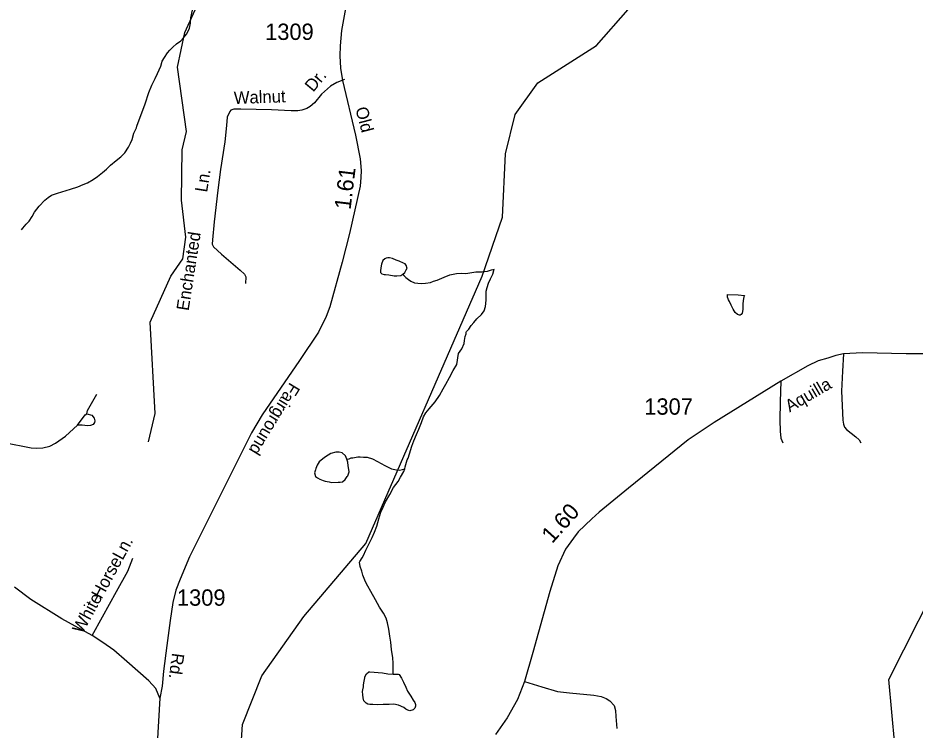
# Model space of a CAD drawing. Extents: x 2082433 to 2279600, y 546599 to 755198.
# Drawn here: x 2113702 to 2120566, y 615755 to 621201 of the extents above; entities that cross this region are included whole.
import ezdxf

# ---------------------------------------------------------------- set-up
doc = ezdxf.new("R2010")
doc.units = 0
for name, color, linetype in [('Exist Boundary Political CountyLine', 7, 'Continuous'), ('Exist Hydrographic Creek Single Shore', 7, 'Continuous'), ('Exist Hydrographic Misc Water Feature', 7, 'Continuous'), ('Exist Road Non-System Type 51', 7, 'Continuous'), ('Exist Road Non-System Type 51 Label', 7, 'Continuous'), ('Exist Road Secondary Mileage Hundredths English Label', 7, 'Continuous'), ('Exist Road Secondary Type 51 Attributed', 7, 'Continuous'), ('Exist Road Secondary Type 51 Label', 7, 'Continuous'), ('Exist Road Secondary Type 51 Number Label', 7, 'Continuous')]:
    doc.layers.add(name, color=color, linetype=linetype)

msp = doc.modelspace()

# ---------------------------------------------------------------- linework, layer by layer
at = {"layer": 'Exist Boundary Political CountyLine'}
for points in [[(2114788.3, 615998.8), (2114757.5, 616071.9), (2114703, 616132.2), (2114535.9, 616278.7), (2114434.7, 616366.3), (2114351.5, 616423.7), (2114271, 616477), (2114038.8, 616604.7), (2113801.3, 616752.6), (2113676.5, 616848.8)], [(2114788.3, 615998.8), (2114743.4, 615251), (2115847.4, 613805.9), (2116681.6, 612923.4), (2117037.3, 612548.7)]]:
    msp.add_lwpolyline(points, dxfattribs=at)
at = {"layer": 'Exist Hydrographic Creek Single Shore'}
for points in [[(2117254.4, 619226.7), (2117410.5, 619676.3), (2117433.5, 620161.4), (2117506.5, 620461.7), (2117680.6, 620704.2), (2118129.6, 620990.4), (2118369.6, 621264.4), (2118567.6, 621716.3), (2118857.6, 622091), (2118923.6, 622217.6), (2119106.5, 622427.1), (2119546.6, 622628.1), (2119704.7, 622752.9), (2119878.6, 623054.5), (2119893.5, 623254.3), (2119868.7, 623445), (2119900.7, 623670.7), (2120008.6, 623780.1)], [(2115739.2, 615055), (2115463.2, 615319.8), (2115403.4, 615521.1), (2115419.4, 615796.3), (2115567.4, 616170.6), (2115890.4, 616623.4), (2116363.5, 617181.3), (2117254.4, 619226.7)], [(2120048.5, 614606.8), (2120055.4, 614816.6), (2120096.5, 615006.1), (2120410.4, 615642.7), (2120366.5, 616142.3), (2120820.5, 617045)]]:
    msp.add_lwpolyline(points, dxfattribs=at)
at = {"layer": 'Exist Hydrographic Misc Water Feature'}
for points in [[(2114701.3, 617959.7), (2114751.3, 618175.2), (2114714.4, 618874.7), (2114871.5, 619225.9), (2114962.3, 619358.5), (2114986.3, 619525.3), (2114952.5, 619808.1), (2114958.5, 620191.8), (2114991.5, 620332.2), (2114922.4, 620825.7), (2114979.4, 621090.3), (2115111.4, 621382.9), (2115228.5, 621485.5)], [(2114947.6, 621025.9), (2114967.9, 621048), (2114991.5, 621078.1), (2115003.4, 621100.2), (2115013.4, 621122.2), (2115021.2, 621162), (2115024.9, 621202), (2115038.4, 621260.3), (2115060.6, 621308.1), (2115076.2, 621348.3), (2115096, 621376.5), (2115115.9, 621406.4), (2115139.9, 621438.4), (2115153.9, 621452.5), (2115171.9, 621476.6), (2115191.6, 621492.7), (2115211.5, 621512.8), (2115225.4, 621522.8)], [(2113728.3, 619580.9), (2113738.4, 619593.2), (2113765.9, 619623.1), (2113788.2, 619647.2), (2113810, 619681.3), (2113827.6, 619715.5), (2113865.5, 619761.3), (2113907.1, 619807.7), (2113933, 619827.7), (2113959, 619845.7), (2114005.2, 619862.2), (2114036.9, 619870), (2114103, 619890.4), (2114159.2, 619908.7), (2114200.4, 619926.8), (2114234.6, 619941), (2114276.4, 619965.1), (2114310.3, 619987.2), (2114350.1, 620019.7), (2114378.4, 620045.8), (2114410.1, 620075.9), (2114453.6, 620109.9), (2114489.7, 620138.1), (2114519.4, 620168.4), (2114547.1, 620212.5), (2114563.3, 620242.5), (2114575.2, 620270.4), (2114588.9, 620320.5), (2114608.4, 620360.6), (2114612.5, 620372.6), (2114630.2, 620422.6), (2114650.1, 620474.8), (2114675.7, 620544.7), (2114703.2, 620630.9), (2114726.9, 620687), (2114752.8, 620737), (2114770.6, 620775.3), (2114794.4, 620831.3), (2114806.1, 620871.3), (2114822.3, 620899.2), (2114845.9, 620933.4), (2114863.9, 620955.4), (2114886.1, 620977.6), (2114915.8, 621003.9), (2114947.6, 621025.9)], [(2116646.8, 619241.8), (2116661, 619253.8), (2116672.9, 619274), (2116678.8, 619286), (2116678.4, 619292.2), (2116674.7, 619305.7), (2116664.9, 619319.8), (2116652.6, 619325.7), (2116618.8, 619341.7), (2116596.8, 619347.5), (2116566.5, 619361.5), (2116544.3, 619367.2), (2116532.4, 619367.4), (2116520.3, 619365.1), (2116508.6, 619359.2), (2116494.7, 619345.1), (2116482.4, 619317), (2116479.1, 619289.1), (2116475, 619267), (2116476.9, 619254.9), (2116487.1, 619243.2), (2116503.1, 619239.2), (2116515.4, 619239), (2116539.4, 619235.4), (2116579.2, 619229.3), (2116600.9, 619229.7), (2116631.1, 619231.6), (2116646.8, 619241.8)], [(2116646.8, 619241.8), (2116653.2, 619231.9), (2116670.8, 619215.8), (2116691.3, 619200.2), (2116707.1, 619188), (2116737.1, 619176.2), (2116761.1, 619172.2), (2116789.2, 619170.3), (2116820.9, 619172.5), (2116857.2, 619178.7), (2116881.2, 619186.9), (2116909.1, 619196.8), (2116962.6, 619219.2), (2117006.9, 619237.2), (2117057, 619247.4), (2117092.6, 619249.8), (2117128.9, 619247.9), (2117204.6, 619258.4), (2117250.9, 619260.3), (2117294.6, 619264.6), (2117326.4, 619274.8), (2117346.5, 619278.6)], [(2116661.2, 617752.4), (2116665.1, 617768.5), (2116678.8, 617822.3), (2116687.2, 617834.5), (2116696.7, 617868.3), (2116714.9, 617926.4), (2116732.2, 617966.4), (2116750.4, 618014.7), (2116768, 618056.7), (2116790, 618106.8), (2116805.4, 618150.8), (2116821.6, 618180.8), (2116847.4, 618210.9), (2116895, 618265.4), (2116926.7, 618313.3), (2116954.6, 618365.4), (2116974.7, 618401.4), (2117002.6, 618451.4), (2117031.9, 618505.8), (2117059.8, 618549.9), (2117073.4, 618635.8), (2117097.1, 618669.9), (2117115.4, 618710.2), (2117118.9, 618733.9), (2117124.8, 618763.9), (2117131.2, 618784), (2117130.8, 618797.9), (2117134.9, 618804.1), (2117150.7, 618822), (2117170.8, 618848.2), (2117190.4, 618872.4), (2117212.6, 618900.2), (2117248.1, 618932.6), (2117268, 618962.4), (2117279.6, 618994.7), (2117283.9, 619042.8), (2117283.7, 619074.8), (2117283.3, 619110.6), (2117290.9, 619138.6), (2117303.4, 619172.8), (2117317, 619204.9), (2117335, 619242.7), (2117346.5, 619278.6)], [(2119212.7, 619083), (2119261.1, 619079.4), (2119257, 619067.4), (2119251.4, 619039.4), (2119249.2, 619011.4), (2119249.4, 618989.4), (2119247.5, 618973.1), (2119245.3, 618957.2), (2119241.8, 618943.2), (2119235.8, 618933.1), (2119227.4, 618927.1), (2119221.7, 618927.2), (2119207.7, 618933.3), (2119189.5, 618949), (2119173.5, 618975), (2119159.4, 619004.7), (2119145.2, 619032.8), (2119139.3, 619044.7), (2119135, 619052.6), (2119131.3, 619066.5), (2119131.1, 619084.8), (2119212.7, 619083)], [(2116217.5, 617826.5), (2116207.4, 617852.4), (2116183.4, 617874.2), (2116160.9, 617880.1), (2116135, 617879.9), (2116095.1, 617869.8), (2116054.9, 617845.8), (2116035.2, 617829.7), (2116007.5, 617805.6), (2115991.9, 617781.1), (2115981.7, 617755.1), (2115979.6, 617745.3), (2115971.6, 617721.3), (2115979.8, 617693.4), (2115994, 617683.5), (2116011.8, 617673.5), (2116036, 617663.7), (2116052.4, 617659.6), (2116084.2, 617653.6), (2116101.8, 617648.1), (2116152.1, 617650.2), (2116168.1, 617650.2), (2116186.3, 617654.4), (2116206, 617670.4), (2116221.8, 617694.4), (2116225.9, 617698.3), (2116235.9, 617730.4), (2116233.9, 617748.6), (2116229.6, 617776.4), (2116225.3, 617804.6), (2116217.5, 617826.5)], [(2116217.5, 617826.5), (2116237.4, 617830.4), (2116251.1, 617836.4), (2116263.4, 617836.6), (2116301.3, 617844.6), (2116321.2, 617844.8), (2116346.9, 617843), (2116372.9, 617841.1), (2116415.1, 617829), (2116453.1, 617809.5), (2116509.3, 617779.5), (2116559.9, 617754), (2116597.6, 617745.9), (2116621.6, 617742.2), (2116643.6, 617748.2), (2116661.2, 617752.4)], [(2116314.5, 617038.8), (2116318.6, 617043), (2116334.8, 617071), (2116346.7, 617089.1), (2116362.6, 617131.3), (2116386, 617177.2), (2116411.9, 617227.3), (2116429.9, 617269.6), (2116447.3, 617315.6), (2116463.1, 617369.6), (2116478.9, 617421.5), (2116495.1, 617459.6), (2116514.4, 617501.7), (2116546.4, 617555.7), (2116576.3, 617610), (2116611.6, 617656.1), (2116630, 617690.2), (2116653.6, 617732.1), (2116661.2, 617752.4)], [(2116572.6, 616182.2), (2116572.2, 616198.4), (2116572.2, 616228.5), (2116571.6, 616266.2), (2116569.7, 616306.2), (2116559.5, 616372.3), (2116555.4, 616426), (2116547.2, 616474.3), (2116538.8, 616527.9), (2116530.6, 616576.2), (2116518.5, 616610.1), (2116498.4, 616650.1), (2116468, 616695.6), (2116437.9, 616751.7), (2116401.4, 616813.5), (2116379.5, 616855.4), (2116361.4, 616889.4), (2116341.1, 616939.1), (2116332.9, 616971.1), (2116320.8, 617005), (2116314.5, 617038.8)], [(2116572.6, 616182.2), (2116594.4, 616182.5), (2116610.4, 616182.5), (2116618.1, 616180.5), (2116636.4, 616152.6), (2116650.7, 616120.9), (2116668.6, 616082.8), (2116682.7, 616052.7), (2116707.1, 616013), (2116726.8, 615983.2), (2116739.1, 615965.1), (2116743.6, 615951.1), (2116743.4, 615937.3), (2116739.3, 615922.9), (2116725.6, 615909.2), (2116701.6, 615903), (2116685.6, 615906.7), (2116669.6, 615914.8), (2116655.3, 615926.7), (2116613.6, 615946.4), (2116577.5, 615954.3), (2116543.3, 615950.2), (2116497.4, 615950.2), (2116453.1, 615948), (2116417.4, 615949.8), (2116395.5, 615951.4), (2116379.3, 615953.5), (2116365.3, 615961.6), (2116361.2, 615965.5), (2116349.1, 615979.5), (2116343.2, 616001.5), (2116341.1, 616023.3), (2116339.1, 616049.2), (2116340.7, 616061.5), (2116344.8, 616085.2), (2116346.9, 616101.1), (2116350.3, 616129.4), (2116354.9, 616153.5), (2116356.9, 616163.3), (2116368.2, 616185.5), (2116386.6, 616201.4), (2116394.2, 616201.5), (2116490.4, 616193.8), (2116532.4, 616184.2), (2116572.6, 616182.2)]]:
    msp.add_lwpolyline(points, dxfattribs=at)
at = {"layer": 'Exist Road Non-System Type 51'}
for points in [[(2116200, 620729.2), (2116142.5, 620706.2), (2116093.1, 620678.7), (2116025.3, 620618.9), (2115970.1, 620552.8), (2115939, 620524), (2115912.6, 620509.1), (2115873.5, 620496.4), (2115843.6, 620491.8), (2115791.9, 620490.7), (2115642.5, 620497.6), (2115407.9, 620503.9), (2115352.8, 620502.8), (2115330.9, 620497), (2115322.9, 620484.4), (2115303.3, 620441.3), (2115297.6, 620378), (2115284.9, 620253.9), (2115252.8, 620042.9), (2115230.9, 619884.9), (2115204.5, 619641.7), (2115189.5, 619503.2), (2115187.2, 619472.2), (2115198.7, 619451.5), (2115259.7, 619395.7), (2115403.3, 619271.6), (2115435.5, 619240.6), (2115444.7, 619221), (2115443.6, 619169.3)], [(2120017.7, 618631.9), (2120009.6, 618498.5), (2120003.9, 618346.8), (2120013.1, 618125.5), (2120017.7, 618094.4), (2120025.7, 618071.4), (2120040.7, 618054.2), (2120113.1, 617998.4), (2120138.4, 617975.5), (2120149.9, 617951.3)], [(2119539.5, 618422.6), (2119534.9, 618264), (2119530.3, 618123.8), (2119534.9, 618039.8), (2119539.5, 617988.1), (2119553.3, 617952.5)], [(2114230.2, 618173.1), (2114232.9, 618199.9), (2114306.6, 618324.6)], [(2114156.4, 618086), (2114215.4, 618166.4), (2114230.2, 618173.1)], [(2114230.2, 618173.1), (2114266.4, 618162.4), (2114285.1, 618139.6), (2114290.5, 618119.5), (2114287.8, 618107.4), (2114277.1, 618092.7), (2114258.3, 618083.3), (2114234.2, 618081.9), (2114194, 618087.3), (2114156.4, 618086)], [(2113126.4, 618011.8), (2113167, 618020.3), (2113254.1, 618014.9), (2113596, 617953.2), (2113803.8, 617913), (2113842.7, 617911.7), (2113892.3, 617914.3), (2113945.9, 617926.4), (2113990.2, 617947.9), (2114066.6, 618002.8), (2114156.4, 618086)], [(2114271, 616477), (2114348, 616621.8), (2114456.1, 616815), (2114542.3, 616969.6), (2114581.4, 617069.6)], [(2117578.3, 616126.4), (2117710.5, 616085), (2117830.1, 616050.5), (2117922, 616040.2), (2118109.4, 616022.9), (2118164.6, 616012.6), (2118203.7, 615995.3), (2118230.1, 615978.1), (2118263.5, 615943), (2118272.7, 615905.1), (2118277.2, 615858), (2118283, 615766)]]:
    msp.add_lwpolyline(points, dxfattribs=at)
at = {"layer": 'Exist Road Secondary Type 51 Attributed'}
for points in [[(2116219.4, 621330.3), (2116178.3, 621104.5), (2116166.8, 620988.7), (2116163.5, 620911.6), (2116168.9, 620816.3), (2116184.5, 620721.9), (2116283.8, 620305.7), (2116320.8, 620122.6), (2116328.1, 620034), (2116325.7, 619979.8), (2116320.8, 619914.1), (2116239.1, 619552.9), (2116183.2, 619333.7), (2116087.6, 618993), (2116059.7, 618916.6), (2116001.4, 618796.8), (2115856.3, 618580.1), (2115569.6, 618165.4), (2115489.9, 618027.5), (2115242.8, 617539), (2115015.4, 617080.1), (2114943.2, 616910.2), (2114910.3, 616825.6), (2114888.2, 616731.2), (2114866.8, 616593.3), (2114842.2, 616402), (2114815.9, 616205.8), (2114804.4, 616090.8), (2114788.3, 615998.8)], [(2120848.2, 618631.7), (2120498.2, 618631.7), (2120164.8, 618639.9), (2120017.7, 618631.9), (2119959.5, 618619), (2119897.5, 618599.9), (2119824.9, 618580), (2119745.3, 618541.3), (2119539.5, 618422.6), (2119028.9, 618107.8), (2118828.8, 617974.2), (2118374.6, 617604.7), (2118148.6, 617422.3), (2118092.4, 617370.8), (2117989.4, 617270), (2117952, 617222), (2117892.1, 617138.6), (2117833.5, 617012.1), (2117771.4, 616815), (2117642.7, 616347.7), (2117578.3, 616126.4), (2117523.1, 615987.9), (2117446.1, 615848.8), (2117356.7, 615722.2)]]:
    msp.add_lwpolyline(points, dxfattribs=at)

# ---------------------------------------------------------------- texts
at = {"layer": 'Exist Road Non-System Type 51 Label'}
for s, rotation, p in [('Dr.', 50.21474, (2115960.8, 620629)), ('Walnut', 1.91051, (2115355.3, 620542.7)), ('Ln.', 81.11048, (2115149.1, 619863.5)), ('Enchanted', 81.11048, (2115007.4, 618957.5)), ('Ln.', 61.57372, (2114502.5, 617048.6)), ('Horse', 61.57372, (2114341.4, 616750.9)), ('White', 61.57372, (2114195.7, 616484.7))]:
    msp.add_text(s, height=95, rotation=rotation, dxfattribs=at).set_placement(p)
at = {"layer": 'Exist Road Secondary Mileage Hundredths English Label'}
for s, rotation, p in [('1.61', 83.03631, (2116246.6, 619730.3)), ('1.60', 47.97349, (2117789, 617176.4))]:
    msp.add_text(s, height=125, rotation=rotation, dxfattribs=at).set_placement(p)
at = {"layer": 'Exist Road Secondary Type 51 Label'}
for s, rotation, p in [('Old', 284.81477, (2116282.6, 620507.7)), ('Fairground', 238.68214, (2115784.1, 618419.2)), ('Aquilla', 30.18649, (2119606.6, 618182.6)), ('Rd.', 262.46498, (2114881.6, 616348))]:
    msp.add_text(s, height=95, rotation=rotation, dxfattribs=at).set_placement(p)
at = {"layer": 'Exist Road Secondary Type 51 Number Label'}
for s, p in [('1309', (2115593.2, 621032.8)), ('1307', (2118494.1, 618166.8)), ('1309', (2114918.5, 616705.9))]:
    msp.add_text(s, height=125, dxfattribs=at).set_placement(p)

doc.saveas('drawing.dxf')
